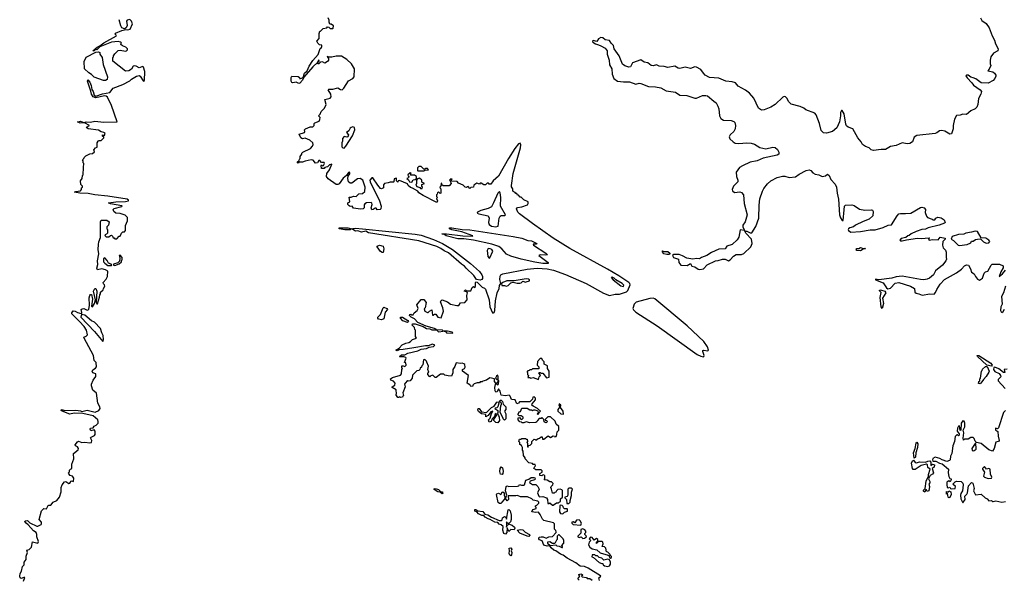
# Model space of a CAD drawing. Extents: x 2106670 to 2323771, y 35271 to 224896.
# Tile 400 of 419: x 2279418 to 2290762, y 181878 to 188322. Entities that reach past the tile are written whole.
import ezdxf

# ---------------------------------------------------------------- set-up
doc = ezdxf.new("R2010")
doc.units = 0

msp = doc.modelspace()

# ---------------------------------------------------------------- linework, layer by layer
at = {"layer": '0CON20XD'}
for points in [[(2283957, 184545), (2283835, 184523), (2283788, 184522), (2283765, 184510), (2283753, 184515), (2283790, 184540), (2283823, 184577), (2283865, 184598), (2283900, 184605), (2283920, 184615), (2283945, 184640), (2283990, 184655), (2283980, 184675), (2283980, 184745), (2283970, 184755), (2283965, 184777), (2283938, 184805), (2283945, 184820), (2283975, 184821), (2284068, 184788), (2284105, 184766), (2284144, 184764), (2284165, 184750), (2284220, 184750), (2284245, 184729), (2284300, 184735), (2284290, 184745), (2284220, 184750), (2284220, 184755), (2284196, 184766), (2284102, 184792), (2284006, 184836), (2283965, 184876), (2283928, 184895), (2283908, 184915), (2283914, 184926), (2283925, 184930), (2283935, 184922), (2283950, 184925), (2283964, 184946), (2283997, 184975), (2284007, 184995), (2283993, 185037), (2284045, 185100), (2284075, 185100), (2284102, 185065), (2284090, 185005), (2284078, 184992), (2284086, 184965), (2284115, 184951), (2284125, 184952), (2284138, 184965), (2284165, 184980), (2284175, 184920), (2284185, 184920), (2284198, 184932), (2284212, 184932), (2284236, 184896), (2284275, 184887), (2284301, 184965), (2284293, 185005), (2284268, 185075), (2284272, 185088), (2284285, 185098), (2284345, 185072), (2284380, 185045), (2284455, 185030), (2284478, 185032), (2284495, 185060), (2284545, 185067), (2284573, 185095), (2284568, 185145), (2284578, 185178), (2284565, 185190), (2284540, 185195), (2284555, 185210), (2284565, 185200), (2284615, 185200), (2284630, 185240), (2284645, 185248), (2284665, 185240), (2284670, 185255), (2284668, 185295), (2284675, 185302), (2284688, 185298), (2284745, 185242), (2284775, 185230), (2284785, 185218), (2284826, 185095), (2284836, 185016), (2284865, 184948), (2284875, 184948), (2284885, 184952), (2284892, 184975), (2284901, 185085), (2284918, 185175), (2284942, 185228), (2284945, 185260), (2284960, 185285), (2284949, 185329), (2284953, 185367), (2284962, 185385), (2284985, 185397), (2285265, 185448), (2285379, 185459), (2285495, 185453), (2285568, 185438), (2285708, 185388), (2285945, 185283), (2286145, 185172), (2286215, 185146), (2286280, 185160), (2286328, 185162), (2286410, 185190), (2286426, 185205), (2286451, 185269), (2286447, 185285), (2286436, 185295), (2286322, 185372), (2286191, 185451), (2285757, 185687), (2285565, 185808), (2285328, 185975), (2285176, 186085), (2285158, 186105), (2285140, 186145), (2285155, 186158), (2285204, 186166), (2285269, 186191), (2285278, 186205), (2285276, 186226), (2285227, 186247), (2285195, 186280), (2285185, 186280), (2285165, 186300), (2285152, 186302), (2285145, 186320), (2285135, 186320), (2285125, 186332), (2285105, 186342), (2285098, 186355), (2285100, 186375), (2285085, 186398), (2285083, 186413), (2285105, 186551), (2285189, 186845), (2285192, 186882), (2285185, 186900), (2285165, 186891), (2285122, 186838), (2285049, 186725), (2284935, 186522), (2284874, 186466), (2284845, 186430), (2284825, 186430), (2284818, 186438), (2284805, 186440), (2284785, 186420), (2284765, 186420), (2284735, 186440), (2284722, 186438), (2284715, 186430), (2284685, 186440), (2284652, 186418), (2284648, 186392), (2284615, 186390), (2284605, 186380), (2284585, 186400), (2284572, 186398), (2284565, 186390), (2284552, 186392), (2284528, 186418), (2284475, 186440), (2284457, 186457), (2284392, 186462), (2284390, 186475), (2284400, 186485), (2284385, 186490), (2284370, 186475), (2284378, 186468), (2284390, 186435), (2284365, 186410), (2284295, 186410), (2284282, 186422), (2284280, 186435), (2284272, 186438), (2284270, 186405), (2284260, 186395), (2284262, 186382), (2284270, 186375), (2284270, 186325), (2284262, 186322), (2284245, 186340), (2284232, 186328), (2284228, 186312), (2284220, 186305), (2284220, 186285), (2284230, 186275), (2284220, 186265), (2284232, 186235), (2284228, 186222), (2284215, 186219), (2284066, 186296), (2284018, 186328), (2284005, 186347), (2283945, 186383), (2283919, 186389), (2283894, 186414), (2283885, 186432), (2283795, 186470), (2283780, 186465), (2283775, 186450), (2283760, 186465), (2283760, 186495), (2283755, 186500), (2283748, 186492), (2283732, 186488), (2283730, 186455), (2283725, 186450), (2283685, 186452), (2283665, 186442), (2283622, 186435), (2283611, 186419), (2283608, 186385), (2283585, 186374), (2283575, 186378), (2283544, 186415), (2283485, 186502), (2283475, 186502), (2283450, 186475), (2283454, 186455), (2283565, 186237), (2283582, 186175), (2283580, 186145), (2283570, 186135), (2283535, 186132), (2283525, 186150), (2283515, 186152), (2283490, 186135), (2283475, 186133), (2283467, 186155), (2283478, 186195), (2283475, 186210), (2283467, 186217), (2283415, 186212), (2283395, 186202), (2283385, 186190), (2283388, 186155), (2283374, 186146), (2283345, 186141), (2283265, 186150), (2283250, 186175), (2283225, 186172), (2283215, 186178), (2283200, 186195), (2283200, 186215), (2283220, 186225), (2283212, 186278), (2283235, 186278), (2283265, 186290), (2283295, 186288), (2283325, 186318), (2283368, 186322), (2283393, 186345), (2283400, 186395), (2283373, 186473), (2283342, 186492), (2283311, 186489), (2283245, 186438), (2283225, 186438), (2283207, 186455), (2283197, 186495), (2283201, 186519), (2283222, 186548), (2283222, 186562), (2283215, 186568), (2283205, 186562), (2283182, 186528), (2283145, 186498), (2283099, 186431), (2283085, 186423), (2283065, 186425), (2282970, 186490), (2282952, 186515), (2282958, 186552), (2282987, 186595), (2283015, 186658), (2282989, 186651), (2282965, 186628), (2282935, 186620), (2282925, 186610), (2282895, 186610), (2282890, 186645), (2282895, 186650), (2282905, 186640), (2282918, 186642), (2282930, 186665), (2282926, 186676), (2282895, 186678), (2282875, 186700), (2282865, 186700), (2282848, 186672), (2282825, 186670), (2282800, 186705), (2282777, 186707), (2282705, 186692), (2282675, 186680), (2282635, 186680), (2282625, 186670), (2282620, 186675), (2282620, 186685), (2282638, 186702), (2282640, 186715), (2282650, 186725), (2282650, 186745), (2282668, 186772), (2282670, 186785), (2282680, 186795), (2282770, 186840), (2282793, 186865), (2282800, 186885), (2282794, 186904), (2282762, 186935), (2282705, 186957), (2282675, 186952), (2282655, 186960), (2282638, 187005), (2282698, 187025), (2282702, 187035), (2282700, 187055), (2282710, 187065), (2282765, 187090), (2282795, 187088), (2282810, 187105), (2282810, 187125), (2282820, 187135), (2282867, 187153), (2282876, 187174), (2282878, 187195), (2282860, 187215), (2282880, 187235), (2282890, 187265), (2282930, 187305), (2282950, 187345), (2282932, 187405), (2282995, 187418), (2283007, 187433), (2283003, 187465), (2282970, 187515), (2282978, 187522), (2283025, 187521), (2283085, 187537), (2283115, 187517), (2283135, 187514), (2283154, 187535), (2283205, 187620), (2283256, 187644), (2283270, 187665), (2283274, 187755), (2283240, 187815), (2283188, 187865), (2283124, 187904), (2283065, 187903), (2283015, 187892), (2282982, 187892), (2282962, 187898), (2282977, 187877), (2282976, 187855), (2282965, 187840), (2282935, 187822), (2282905, 187837), (2282885, 187832), (2282865, 187812), (2282852, 187812), (2282850, 187830), (2282867, 187843), (2282865, 187860), (2282855, 187850), (2282850, 187830), (2282795, 187778), (2282691, 187659), (2282676, 187624), (2282645, 187591), (2282635, 187587), (2282605, 187604), (2282565, 187597), (2282555, 187600), (2282544, 187615), (2282546, 187655), (2282555, 187670), (2282625, 187668), (2282641, 187655), (2282645, 187642), (2282683, 187657), (2282700, 187705), (2282728, 187732), (2282752, 187788), (2282796, 187854), (2282855, 187923), (2282878, 187992), (2282895, 188002), (2282900, 188015), (2282898, 188028), (2282872, 188032), (2282852, 188052), (2282842, 188075), (2282870, 188105), (2282868, 188165), (2282875, 188190), (2282885, 188190), (2282915, 188222), (2282955, 188230), (2282965, 188240), (2282978, 188238), (2282995, 188220), (2283025, 188220), (2283030, 188225), (2283035, 188250), (2283005, 188270), (2282992, 188272), (2282982, 188292), (2282982, 188315), (2282972, 188345)], [(2290490, 188345), (2290505, 188313), (2290555, 188277), (2290589, 188229), (2290623, 188135), (2290650, 188085), (2290660, 188045), (2290691, 187985), (2290686, 187964), (2290637, 187935), (2290607, 187895), (2290600, 187855), (2290600, 187815), (2290606, 187795), (2290588, 187752), (2290574, 187735), (2290630, 187720), (2290649, 187705), (2290663, 187685), (2290665, 187672), (2290655, 187645), (2290635, 187622), (2290575, 187591), (2290495, 187596), (2290435, 187640), (2290404, 187654), (2290375, 187659), (2290345, 187683), (2290332, 187685), (2290321, 187675), (2290333, 187653), (2290390, 187595), (2290408, 187568), (2290485, 187516), (2290498, 187495), (2290491, 187465), (2290467, 187413), (2290458, 187345), (2290445, 187315), (2290425, 187294), (2290375, 187271), (2290325, 187232), (2290285, 187233), (2290255, 187222), (2290212, 187218), (2290190, 187175), (2290175, 187105), (2290174, 187065), (2290153, 187007), (2290135, 187004), (2290078, 187038), (2290043, 187045), (2290015, 187043), (2289985, 187018), (2289965, 187010), (2289755, 186990), (2289725, 186968), (2289703, 186915), (2289675, 186896), (2289645, 186894), (2289585, 186903), (2289515, 186872), (2289450, 186860), (2289395, 186829), (2289345, 186829), (2289255, 186816), (2289227, 186825), (2289207, 186845), (2289162, 186862), (2289128, 186885), (2289114, 186915), (2289075, 186962), (2289019, 187065), (2288965, 187084), (2288945, 187099), (2288935, 187118), (2288917, 187237), (2288896, 187276), (2288885, 187278), (2288874, 187255), (2288876, 187215), (2288865, 187145), (2288834, 187075), (2288783, 187035), (2288715, 187015), (2288678, 187018), (2288651, 187045), (2288632, 187125), (2288596, 187225), (2288581, 187245), (2288476, 187286), (2288454, 187304), (2288412, 187322), (2288305, 187348), (2288279, 187375), (2288257, 187417), (2288242, 187432), (2288225, 187436), (2288211, 187429), (2288121, 187345), (2288074, 187315), (2287995, 187284), (2287965, 187282), (2287932, 187302), (2287877, 187417), (2287826, 187475), (2287782, 187512), (2287695, 187556), (2287667, 187597), (2287628, 187608), (2287555, 187614), (2287475, 187649), (2287365, 187655), (2287315, 187685)], [(2280585, 188050), (2280590, 188055), (2280580, 188065), (2280551, 188071), (2280475, 188065), (2280340, 188010), (2280305, 187977), (2280292, 187978), (2280275, 187962), (2280262, 187965), (2280309, 188005), (2280340, 188020), (2280386, 188055), (2280532, 188135), (2280530, 188145), (2280518, 188155), (2280523, 188167), (2280594, 188196), (2280642, 188208), (2280665, 188204), (2280689, 188215), (2280719, 188275), (2280707, 188307), (2280685, 188324), (2280655, 188316), (2280650, 188305), (2280654, 188255), (2280643, 188227), (2280625, 188218), (2280595, 188230), (2280583, 188253), (2280565, 188322)], [(2287315, 187685), (2287295, 187705), (2287265, 187750), (2287215, 187775), (2287195, 187778), (2287145, 187761), (2287085, 187777), (2287025, 187760), (2287003, 187763), (2286965, 187788), (2286885, 187771), (2286845, 187785), (2286787, 187787), (2286755, 187803), (2286715, 187789), (2286695, 187793), (2286654, 187825), (2286613, 187833), (2286575, 187861), (2286480, 187825), (2286455, 187779), (2286435, 187774), (2286390, 187790), (2286365, 187810), (2286325, 187905), (2286268, 187985), (2286261, 188025), (2286233, 188053), (2286214, 188084), (2286165, 188090), (2286138, 188115), (2286115, 188117), (2286085, 188102), (2286068, 188072), (2286025, 188081), (2286018, 188075), (2286023, 188065), (2286054, 188045), (2286085, 188033), (2286115, 188023), (2286163, 187993), (2286185, 187965), (2286188, 187925), (2286211, 187855), (2286213, 187803), (2286239, 187755), (2286244, 187695), (2286265, 187645), (2286305, 187616), (2286375, 187605), (2286445, 187608), (2286515, 187581), (2286555, 187591), (2286575, 187589), (2286664, 187554), (2286745, 187550), (2286805, 187538), (2286865, 187504), (2286975, 187489), (2287024, 187454), (2287105, 187448), (2287195, 187417), (2287215, 187417), (2287285, 187448), (2287325, 187451), (2287344, 187444), (2287415, 187385), (2287443, 187365), (2287462, 187325), (2287472, 187295), (2287482, 187215), (2287498, 187185), (2287526, 187166), (2287615, 187161), (2287645, 187149), (2287657, 187137), (2287664, 187105), (2287662, 187065), (2287645, 187035), (2287604, 186995), (2287591, 186975), (2287601, 186951), (2287638, 186915), (2287662, 186902), (2287705, 186898), (2287795, 186905), (2287845, 186902), (2287885, 186890), (2287945, 186852), (2288015, 186836), (2288095, 186854), (2288121, 186851), (2288149, 186829), (2288166, 186795), (2288164, 186775), (2288145, 186763), (2287985, 186727), (2287915, 186696), (2287835, 186681), (2287745, 186640), (2287710, 186620), (2287672, 186565), (2287675, 186515), (2287694, 186475), (2287694, 186456), (2287642, 186405), (2287628, 186365), (2287632, 186352), (2287653, 186333), (2287715, 186338), (2287734, 186334), (2287759, 186305), (2287765, 186205), (2287798, 186075), (2287776, 185995), (2287750, 185955), (2287751, 185935), (2287768, 185895), (2287719, 185901), (2287705, 185816), (2287685, 185788), (2287625, 185734), (2287566, 185714), (2287545, 185682), (2287472, 185678), (2287388, 185642), (2287334, 185605), (2287275, 185584), (2287252, 185568), (2287215, 185573), (2287175, 185566), (2287105, 185576), (2287055, 185604), (2287015, 185618), (2286955, 185620), (2286940, 185605), (2286952, 185585), (2287008, 185565), (2287014, 185525), (2287035, 185495), (2287109, 185491), (2287146, 185516), (2287163, 185483), (2287195, 185476), (2287235, 185449), (2287255, 185447), (2287298, 185452), (2287340, 185500), (2287433, 185547), (2287465, 185549), (2287515, 185566), (2287545, 185563), (2287585, 185547), (2287603, 185557), (2287641, 185599), (2287671, 185619), (2287735, 185620), (2287761, 185630), (2287842, 185708), (2287856, 185746), (2287850, 185795), (2287785, 185864), (2287772, 185888), (2287796, 185885), (2287835, 185867), (2287852, 185868), (2287898, 185942), (2287933, 186037), (2287937, 186187), (2287945, 186260), (2287975, 186346), (2287992, 186378), (2288035, 186431), (2288071, 186465), (2288145, 186505), (2288205, 186520), (2288235, 186519), (2288285, 186505), (2288355, 186512), (2288400, 186545), (2288481, 186585), (2288515, 186592), (2288534, 186585), (2288557, 186557), (2288582, 186542), (2288625, 186537), (2288665, 186516), (2288702, 186525), (2288725, 186542), (2288745, 186527), (2288763, 186483), (2288815, 186429), (2288829, 186395), (2288837, 186325), (2288852, 186255), (2288863, 186075), (2288875, 186040), (2288895, 186010), (2288905, 186010), (2288917, 186133), (2288923, 186175), (2288934, 186186), (2289005, 186191), (2289031, 186181), (2289095, 186140), (2289155, 186127), (2289231, 186131), (2289245, 186128), (2289252, 186115), (2289249, 186065), (2289205, 186026), (2289135, 185999), (2289048, 185955), (2289025, 185937), (2288983, 185927), (2288967, 185915), (2288962, 185905), (2288968, 185895), (2288996, 185876), (2289105, 185884), (2289215, 185902), (2289275, 185902), (2289365, 185930), (2289424, 185956), (2289462, 185958), (2289529, 186065), (2289548, 186085), (2289565, 186091), (2289625, 186089), (2289685, 186096), (2289795, 186159), (2289814, 186164), (2289840, 186155), (2289854, 186135), (2289850, 186100), (2289865, 186058), (2289876, 186046), (2289930, 186025), (2289938, 186018), (2289962, 186018), (2289975, 186038), (2289995, 186047), (2290035, 186040), (2290068, 186018), (2290082, 185985), (2290075, 185978), (2290012, 185955), (2289885, 185926), (2289855, 185909), (2289814, 185906), (2289745, 185882), (2289688, 185855), (2289665, 185838), (2289650, 185835), (2289627, 185813), (2289575, 185802), (2289560, 185785), (2289570, 185775), (2289584, 185774), (2289635, 185788), (2289764, 185806), (2289805, 185801), (2289895, 185810), (2289900, 185805), (2289890, 185795), (2289895, 185782), (2289935, 185792), (2290002, 185788), (2290025, 185818), (2290080, 185805), (2290080, 185795), (2290053, 185767), (2290052, 185725), (2290058, 185695), (2290085, 185668), (2290094, 185645), (2290091, 185585), (2290096, 185565), (2290089, 185545), (2290050, 185495), (2289969, 185431), (2289946, 185385), (2289899, 185345), (2289875, 185334), (2289835, 185328), (2289795, 185331), (2289585, 185368), (2289515, 185362), (2289465, 185346), (2289315, 185328), (2289280, 185335), (2289278, 185325), (2289365, 185292), (2289404, 185234), (2289422, 185222), (2289450, 185230), (2289505, 185289), (2289547, 185297), (2289682, 185255), (2289728, 185225), (2289732, 185185), (2289745, 185172), (2289777, 185167), (2289815, 185150), (2289905, 185164), (2289955, 185160), (2289971, 185179), (2289986, 185215), (2290023, 185275), (2290075, 185330), (2290212, 185408), (2290269, 185450), (2290302, 185488), (2290325, 185500), (2290351, 185495), (2290373, 185455), (2290384, 185414), (2290416, 185396), (2290430, 185365), (2290454, 185334), (2290475, 185323), (2290513, 185347), (2290532, 185405), (2290545, 185417), (2290573, 185427), (2290613, 185497), (2290622, 185505), (2290706, 185506), (2290749, 185489), (2290748, 185465), (2290721, 185419), (2290703, 185365), (2290743, 185395), (2290775, 185439)], [(2279463, 181855), (2279477, 181897), (2279465, 181900), (2279435, 181888), (2279423, 181893), (2279418, 181915), (2279422, 181945), (2279437, 181973), (2279450, 182025), (2279470, 182045), (2279470, 182075), (2279492, 182105), (2279494, 182146), (2279507, 182185), (2279500, 182215), (2279525, 182222), (2279552, 182248), (2279565, 182308), (2279625, 182294), (2279636, 182315), (2279616, 182365), (2279616, 182395), (2279607, 182415), (2279576, 182436), (2279516, 182506), (2279491, 182525), (2279477, 182545), (2279479, 182551), (2279506, 182556), (2279535, 182528), (2279615, 182491), (2279625, 182490), (2279665, 182508), (2279670, 182515), (2279667, 182535), (2279642, 182565), (2279668, 182665), (2279695, 182692), (2279725, 182690), (2279745, 182728), (2279755, 182732), (2279775, 182730), (2279805, 182766), (2279844, 182786), (2279878, 182825), (2279896, 182885), (2279897, 182935), (2279907, 182965), (2279935, 183002), (2279950, 183005), (2279983, 182983), (2279996, 182984), (2280002, 182995), (2280005, 183008), (2280015, 183012), (2280036, 183004), (2280041, 183041), (2280026, 183066), (2280000, 183075), (2279982, 183092), (2279980, 183105), (2279990, 183115), (2279990, 183135), (2280002, 183148), (2280020, 183155), (2280020, 183205), (2280043, 183267), (2280036, 183325), (2280090, 183370), (2280096, 183385), (2280085, 183403), (2280062, 183415), (2280058, 183425), (2280085, 183462), (2280095, 183468), (2280134, 183454), (2280167, 183457), (2280225, 183449), (2280246, 183455), (2280250, 183475), (2280234, 183506), (2280240, 183515), (2280280, 183535), (2280286, 183545), (2280288, 183585), (2280275, 183598), (2280238, 183588), (2280228, 183605), (2280235, 183618), (2280265, 183622), (2280275, 183640), (2280299, 183651), (2280320, 183675), (2280323, 183695), (2280317, 183715), (2280265, 183762), (2280145, 183787), (2280045, 183792), (2279995, 183780), (2279905, 183813), (2279892, 183825), (2279905, 183833), (2279935, 183822), (2280065, 183827), (2280118, 183819), (2280135, 183812), (2280195, 183824), (2280287, 183803), (2280328, 183822), (2280344, 183845), (2280340, 183865), (2280318, 183905), (2280303, 184023), (2280260, 184055), (2280244, 184105), (2280246, 184125), (2280265, 184170), (2280296, 184215), (2280293, 184243), (2280260, 184255), (2280252, 184275), (2280261, 184289), (2280292, 184308), (2280301, 184325), (2280300, 184375), (2280277, 184397), (2280267, 184455), (2280160, 184655), (2280158, 184665), (2280185, 184679), (2280198, 184695), (2280187, 184747), (2280160, 184790), (2280108, 184848), (2280019, 184935), (2280019, 184945), (2280035, 184968), (2280055, 184967), (2280085, 184950), (2280125, 184940), (2280135, 184940), (2280135, 184950), (2280127, 184985), (2280136, 184994), (2280155, 184997), (2280195, 184978), (2280214, 184986), (2280222, 185035), (2280219, 185121), (2280225, 185145), (2280235, 185156), (2280246, 185156), (2280256, 185105), (2280244, 185025), (2280255, 185017), (2280280, 185055), (2280292, 185095), (2280269, 185195), (2280285, 185226), (2280296, 185226), (2280307, 185197), (2280300, 185065), (2280305, 185050), (2280315, 185050), (2280338, 185125), (2280340, 185155), (2280350, 185165), (2280350, 185185), (2280378, 185212), (2280382, 185228), (2280400, 185255), (2280395, 185270), (2280382, 185282), (2280380, 185295), (2280414, 185336), (2280428, 185365), (2280432, 185425), (2280405, 185442), (2280365, 185452), (2280315, 185441), (2280305, 185460), (2280316, 185504), (2280314, 185545), (2280329, 185625), (2280323, 185675), (2280326, 185735), (2280330, 185765), (2280350, 185815), (2280349, 185995), (2280355, 186012), (2280422, 186012), (2280450, 185995), (2280440, 185955), (2280420, 185935), (2280420, 185915), (2280430, 185905), (2280430, 185865), (2280418, 185852), (2280400, 185845), (2280402, 185832), (2280412, 185822), (2280445, 185820), (2280462, 185838), (2280475, 185840), (2280488, 185828), (2280495, 185810), (2280505, 185810), (2280515, 185800), (2280535, 185800), (2280565, 185830), (2280575, 185830), (2280590, 185865), (2280605, 185878), (2280625, 185880), (2280636, 185894), (2280638, 185952), (2280658, 186005), (2280660, 186045), (2280631, 186071), (2280575, 186091), (2280525, 186094), (2280502, 186115), (2280496, 186135), (2280505, 186147), (2280595, 186170), (2280600, 186175), (2280595, 186180), (2280465, 186201), (2280440, 186215), (2280524, 186226), (2280635, 186228), (2280670, 186235), (2280670, 186245), (2280654, 186256), (2280435, 186291), (2280285, 186306), (2280205, 186322), (2280110, 186325), (2280048, 186335), (2280065, 186344), (2280117, 186353), (2280130, 186365), (2280130, 186385), (2280140, 186395), (2280140, 186405), (2280123, 186423), (2280118, 186465), (2280138, 186495), (2280143, 186527), (2280150, 186535), (2280152, 186622), (2280158, 186668), (2280150, 186675), (2280150, 186695), (2280142, 186708), (2280158, 186722), (2280160, 186735), (2280180, 186755), (2280225, 186778), (2280255, 186782), (2280278, 186802), (2280270, 186825), (2280290, 186845), (2280310, 186855), (2280312, 186905), (2280320, 186925), (2280325, 186930), (2280355, 186930), (2280388, 186962), (2280388, 186968), (2280372, 186982), (2280370, 186995), (2280395, 186990), (2280401, 187015), (2280388, 187025), (2280355, 187030), (2280325, 187051), (2280208, 187065), (2280191, 187075), (2280188, 187085), (2280220, 187105), (2280165, 187133), (2280115, 187132), (2280084, 187145), (2280118, 187152), (2280155, 187140), (2280185, 187146), (2280232, 187142), (2280284, 187154), (2280387, 187143), (2280540, 187145), (2280475, 187335), (2280430, 187430), (2280415, 187441), (2280395, 187444), (2280295, 187421), (2280265, 187434), (2280243, 187465), (2280238, 187498), (2280197, 187615), (2280202, 187628), (2280225, 187602), (2280241, 187565), (2280249, 187519), (2280266, 187496), (2280274, 187454), (2280295, 187440), (2280371, 187470), (2280457, 187483), (2280495, 187532), (2280604, 187576), (2280685, 187618), (2280705, 187638), (2280765, 187673), (2280795, 187678), (2280805, 187672), (2280839, 187619), (2280845, 187614), (2280855, 187621), (2280860, 187725), (2280845, 187775), (2280835, 187785), (2280795, 187766), (2280758, 187788), (2280735, 187792), (2280724, 187786), (2280706, 187754), (2280676, 187734), (2280638, 187728), (2280490, 187845), (2280490, 187885), (2280500, 187895), (2280500, 187905), (2280515, 187930), (2280554, 187966), (2280575, 187970), (2280635, 187961), (2280650, 187965), (2280658, 187975), (2280658, 187985), (2280640, 188005), (2280601, 188021), (2280582, 188035), (2280585, 188050)], [(2280405, 187622), (2280383, 187623), (2280275, 187660), (2280245, 187692), (2280215, 187709), (2280166, 187756), (2280159, 187841), (2280185, 187890), (2280293, 187947), (2280325, 187952), (2280340, 187945), (2280342, 187925), (2280366, 187885), (2280381, 187805), (2280430, 187665), (2280427, 187633), (2280405, 187622)], [(2283155, 186844), (2283176, 186865), (2283252, 186985), (2283279, 187055), (2283275, 187080), (2283255, 187087), (2283235, 187080), (2283225, 187072), (2283209, 187041), (2283183, 187025), (2283206, 186996), (2283198, 186972), (2283185, 186968), (2283155, 186977), (2283138, 186955), (2283136, 186924), (2283128, 186905), (2283128, 186858), (2283140, 186845), (2283155, 186844)], [(2284075, 186580), (2284085, 186590), (2284128, 186592), (2284115, 186610), (2284095, 186610), (2284088, 186602), (2284075, 186600), (2284045, 186630), (2284015, 186630), (2284000, 186615), (2284000, 186585), (2284005, 186580), (2284075, 186580)], [(2283935, 186450), (2283952, 186478), (2283975, 186480), (2283988, 186492), (2283990, 186515), (2283965, 186530), (2283920, 186530), (2283930, 186555), (2283915, 186560), (2283890, 186535), (2283892, 186522), (2283900, 186515), (2283898, 186502), (2283880, 186495), (2283898, 186478), (2283910, 186455), (2283935, 186450)], [(2284055, 186380), (2284060, 186395), (2284050, 186405), (2284050, 186425), (2284080, 186435), (2284052, 186452), (2284050, 186475), (2284023, 186497), (2284002, 186488), (2283990, 186475), (2283990, 186435), (2283982, 186415), (2283995, 186400), (2284028, 186388), (2284035, 186380), (2284055, 186380)], [(2284905, 185935), (2284932, 185945), (2284941, 186035), (2284952, 186058), (2284965, 186067), (2285005, 186069), (2285017, 186075), (2284959, 186175), (2284963, 186275), (2284955, 186330), (2284945, 186343), (2284925, 186324), (2284878, 186212), (2284852, 186168), (2284815, 186148), (2284729, 186125), (2284694, 186105), (2284689, 186095), (2284708, 186085), (2284815, 186062), (2284827, 186037), (2284821, 185985), (2284825, 185963), (2284854, 185945), (2284905, 185935)], [(2283225, 185902), (2283165, 185902), (2283100, 185915), (2283100, 185925), (2283200, 185925), (2283240, 185915), (2283225, 185902)], [(2284725, 185324), (2284682, 185332), (2284649, 185375), (2284561, 185461), (2284543, 185485), (2284508, 185508), (2284357, 185637), (2284309, 185659), (2284269, 185689), (2284225, 185712), (2284015, 185775), (2283438, 185868), (2283405, 185887), (2283355, 185876), (2283315, 185890), (2283285, 185888), (2283257, 185905), (2283250, 185915), (2283261, 185919), (2283285, 185922), (2283366, 185914), (2283975, 185854), (2284045, 185840), (2284185, 185792), (2284289, 185745), (2284405, 185675), (2284613, 185515), (2284715, 185422), (2284744, 185385), (2284751, 185365), (2284749, 185341), (2284741, 185329), (2284725, 185324)], [(2285505, 185514), (2285445, 185515), (2285355, 185531), (2285195, 185565), (2285075, 185599), (2285025, 185621), (2284972, 185685), (2284939, 185709), (2284859, 185739), (2284645, 185783), (2284535, 185799), (2284465, 185800), (2284331, 185835), (2284305, 185852), (2284280, 185855), (2284334, 185856), (2284524, 185834), (2284635, 185830), (2284640, 185835), (2284511, 185879), (2284395, 185902), (2284368, 185915), (2284370, 185925), (2284395, 185927), (2284515, 185908), (2284605, 185901), (2285102, 185825), (2285205, 185805), (2285271, 185781), (2285315, 185774), (2285378, 185745), (2285372, 185738), (2285335, 185738), (2285338, 185725), (2285479, 185635), (2285498, 185615), (2285475, 185610), (2285415, 185616), (2285398, 185605), (2285505, 185528), (2285505, 185514)], [(2290245, 185722), (2290335, 185734), (2290375, 185752), (2290385, 185770), (2290405, 185772), (2290430, 185790), (2290454, 185796), (2290487, 185797), (2290522, 185765), (2290555, 185749), (2290585, 185752), (2290594, 185766), (2290585, 185785), (2290550, 185805), (2290495, 185812), (2290455, 185883), (2290425, 185888), (2290385, 185874), (2290318, 185865), (2290295, 185854), (2290233, 185847), (2290162, 185825), (2290150, 185795), (2290179, 185779), (2290230, 185725), (2290245, 185722)], [(2283595, 185640), (2283575, 185652), (2283536, 185705), (2283536, 185715), (2283565, 185726), (2283605, 185715), (2283614, 185685), (2283605, 185643), (2283595, 185640)], [(2280515, 185492), (2280565, 185510), (2280590, 185535), (2280592, 185548), (2280600, 185555), (2280598, 185585), (2280575, 185610), (2280562, 185608), (2280572, 185575), (2280568, 185542), (2280548, 185522), (2280500, 185505), (2280500, 185495), (2280515, 185492)], [(2284825, 185577), (2284835, 185578), (2284871, 185655), (2284858, 185675), (2284839, 185685), (2284815, 185687), (2284805, 185665), (2284813, 185595), (2284825, 185577)], [(2286875, 185617), (2286840, 185625), (2286820, 185655), (2286825, 185660), (2286842, 185652), (2286885, 185653), (2286908, 185635), (2286910, 185625), (2286905, 185620), (2286875, 185617)], [(2289105, 185662), (2289062, 185665), (2289054, 185675), (2289065, 185686), (2289085, 185687), (2289105, 185697), (2289135, 185687), (2289155, 185692), (2289162, 185685), (2289135, 185680), (2289105, 185662)], [(2280435, 185490), (2280475, 185492), (2280480, 185495), (2280470, 185505), (2280440, 185520), (2280425, 185549), (2280398, 185578), (2280385, 185570), (2280382, 185535), (2280397, 185517), (2280435, 185490)], [(2285025, 185252), (2285045, 185260), (2285075, 185292), (2285105, 185300), (2285148, 185288), (2285182, 185288), (2285197, 185293), (2285215, 185310), (2285245, 185300), (2285255, 185302), (2285290, 185315), (2285290, 185325), (2285280, 185335), (2285255, 185338), (2285114, 185316), (2285030, 185315), (2284983, 185297), (2284970, 185285), (2284972, 185262), (2285005, 185260), (2285025, 185252)], [(2286375, 185250), (2286379, 185265), (2286359, 185285), (2286287, 185326), (2286266, 185345), (2286245, 185356), (2286232, 185355), (2286255, 185327), (2286345, 185259), (2286375, 185250)], [(2289355, 184997), (2289345, 185015), (2289332, 185122), (2289345, 185180), (2289320, 185205), (2289335, 185212), (2289385, 185197), (2289396, 185175), (2289359, 185115), (2289371, 185055), (2289355, 184997)], [(2290776, 185254), (2290752, 185175), (2290730, 185135), (2290736, 185045), (2290721, 185015), (2290720, 184975), (2290725, 184959), (2290735, 184951), (2290749, 184961), (2290765, 184987)], [(2287295, 184441), (2287302, 184445), (2287304, 184455), (2287287, 184503), (2287289, 184511), (2287295, 184516), (2287345, 184507), (2287354, 184516), (2287341, 184555), (2287299, 184615), (2287110, 184795), (2286737, 185107), (2286715, 185114), (2286679, 185111), (2286522, 185068), (2286499, 185045), (2286484, 184995), (2286490, 184980), (2286516, 184956), (2286763, 184795), (2287225, 184467), (2287265, 184446), (2287295, 184441)], [(2280375, 184618), (2280382, 184638), (2280380, 184685), (2280364, 184715), (2280349, 184765), (2280279, 184839), (2280245, 184856), (2280168, 184918), (2280132, 184928), (2280124, 184916), (2280123, 184895), (2280280, 184730), (2280375, 184618)], [(2283585, 184864), (2283552, 184875), (2283543, 184885), (2283543, 184895), (2283573, 184927), (2283604, 185005), (2283615, 185010), (2283646, 184995), (2283654, 184985), (2283628, 184955), (2283613, 184877), (2283585, 184864)], [(2283885, 184834), (2283833, 184853), (2283804, 184885), (2283804, 184895), (2283827, 184897), (2283889, 184859), (2283898, 184845), (2283885, 184834)], [(2284405, 184714), (2284410, 184715), (2284400, 184725), (2284345, 184736), (2284310, 184735), (2284322, 184732), (2284335, 184718), (2284405, 184714)], [(2286100, 181865), (2286091, 181895), (2286112, 181915), (2286109, 181919), (2285968, 182005), (2285925, 182024), (2285875, 182030), (2285825, 182066), (2285725, 182120), (2285680, 182155), (2285647, 182167), (2285595, 182204), (2285573, 182213), (2285540, 182240), (2285525, 182262), (2285495, 182260), (2285455, 182270), (2285439, 182319), (2285405, 182332), (2285400, 182345), (2285400, 182355), (2285408, 182362), (2285425, 182368), (2285450, 182365), (2285485, 182350), (2285513, 182367), (2285555, 182370), (2285600, 182415), (2285600, 182425), (2285595, 182440), (2285580, 182455), (2285580, 182515), (2285568, 182528), (2285456, 182556), (2285442, 182572), (2285416, 182626), (2285395, 182650), (2285365, 182648), (2285320, 182655), (2285322, 182668), (2285335, 182680), (2285368, 182692), (2285370, 182705), (2285362, 182712), (2285360, 182725), (2285375, 182730), (2285400, 182755), (2285400, 182765), (2285387, 182777), (2285335, 182790), (2285320, 182805), (2285267, 182827), (2285188, 182828), (2285155, 182842), (2285135, 182838), (2285045, 182840), (2285048, 182795), (2285035, 182780), (2285017, 182807), (2285030, 182845), (2285016, 182895), (2285023, 182945), (2285035, 182953), (2285055, 182948), (2285155, 182950), (2285170, 182955), (2285175, 182970), (2285201, 182961), (2285225, 182960), (2285234, 182966), (2285251, 183019), (2285285, 183032), (2285310, 183050), (2285341, 183051), (2285352, 183045), (2285358, 183032), (2285348, 183022), (2285301, 183009), (2285293, 182993), (2285325, 182968), (2285365, 182968), (2285386, 182946), (2285402, 182915), (2285382, 182875), (2285398, 182835), (2285405, 182828), (2285445, 182832), (2285486, 182816), (2285500, 182795), (2285502, 182752), (2285515, 182750), (2285525, 182760), (2285555, 182730), (2285565, 182730), (2285602, 182758), (2285625, 182760), (2285632, 182768), (2285648, 182772), (2285650, 182805), (2285670, 182825), (2285672, 182855), (2285670, 182900), (2285665, 182908), (2285645, 182914), (2285618, 182912), (2285602, 182898), (2285595, 182880), (2285582, 182878), (2285575, 182870), (2285555, 182870), (2285547, 182917), (2285538, 182935), (2285540, 182945), (2285562, 182965), (2285565, 182980), (2285545, 183000), (2285525, 183002), (2285495, 183020), (2285462, 183022), (2285470, 183035), (2285468, 183068), (2285455, 183080), (2285442, 183078), (2285435, 183070), (2285410, 183075), (2285410, 183095), (2285438, 183112), (2285438, 183128), (2285425, 183140), (2285365, 183140), (2285358, 183148), (2285342, 183152), (2285352, 183178), (2285360, 183185), (2285358, 183198), (2285335, 183200), (2285325, 183210), (2285285, 183220), (2285240, 183265), (2285240, 183275), (2285222, 183305), (2285220, 183355), (2285212, 183365), (2285210, 183395), (2285198, 183418), (2285182, 183432), (2285180, 183455), (2285170, 183465), (2285175, 183490), (2285195, 183490), (2285205, 183500), (2285245, 183500), (2285255, 183490), (2285265, 183490), (2285270, 183465), (2285262, 183455), (2285270, 183445), (2285270, 183405), (2285275, 183400), (2285282, 183418), (2285298, 183422), (2285318, 183442), (2285320, 183465), (2285345, 183490), (2285358, 183488), (2285365, 183480), (2285392, 183498), (2285408, 183502), (2285425, 183520), (2285438, 183518), (2285442, 183492), (2285455, 183490), (2285505, 183530), (2285535, 183512), (2285565, 183530), (2285578, 183528), (2285585, 183520), (2285597, 183523), (2285608, 183545), (2285610, 183575), (2285630, 183595), (2285628, 183638), (2285600, 183665), (2285588, 183698), (2285535, 183750), (2285502, 183748), (2285472, 183718), (2285472, 183712), (2285488, 183708), (2285500, 183695), (2285485, 183680), (2285472, 183682), (2285462, 183692), (2285458, 183718), (2285435, 183740), (2285425, 183730), (2285402, 183728), (2285382, 183708), (2285378, 183692), (2285365, 183682), (2285295, 183680), (2285255, 183692), (2285225, 183680), (2285205, 183680), (2285198, 183688), (2285182, 183692), (2285160, 183715), (2285162, 183738), (2285175, 183740), (2285192, 183722), (2285205, 183720), (2285220, 183735), (2285220, 183745), (2285195, 183760), (2285172, 183762), (2285162, 183772), (2285160, 183785), (2285175, 183810), (2285188, 183812), (2285205, 183850), (2285265, 183850), (2285295, 183830), (2285315, 183830), (2285325, 183822), (2285342, 183828), (2285355, 183830), (2285388, 183818), (2285390, 183795), (2285380, 183785), (2285385, 183780), (2285398, 183782), (2285402, 183798), (2285420, 183815), (2285385, 183846), (2285335, 183870), (2285320, 183885), (2285322, 183898), (2285360, 183945), (2285360, 183965), (2285345, 183980), (2285330, 183975), (2285328, 183952), (2285295, 183920), (2285175, 183920), (2285163, 183907), (2285145, 183900), (2285126, 183946), (2285085, 183950), (2285068, 183988), (2285057, 183997), (2285015, 183992), (2284965, 184000), (2284952, 184045), (2284935, 184070), (2284918, 184035), (2284904, 184034), (2284895, 184050), (2284891, 184085), (2284902, 184135), (2284890, 184155), (2284888, 184188), (2284835, 184198), (2284795, 184172), (2284755, 184160), (2284745, 184150), (2284725, 184150), (2284715, 184140), (2284688, 184142), (2284655, 184130), (2284640, 184115), (2284638, 184102), (2284615, 184100), (2284605, 184120), (2284595, 184120), (2284572, 184135), (2284588, 184225), (2284520, 184275), (2284520, 184295), (2284543, 184307), (2284549, 184321), (2284545, 184350), (2284535, 184360), (2284515, 184367), (2284495, 184362), (2284445, 184370), (2284432, 184328), (2284410, 184295), (2284410, 184255), (2284392, 184218), (2284355, 184220), (2284315, 184230), (2284305, 184240), (2284265, 184240), (2284218, 184202), (2284205, 184200), (2284177, 184227), (2284155, 184220), (2284145, 184210), (2284120, 184235), (2284120, 184255), (2284130, 184265), (2284122, 184295), (2284126, 184334), (2284107, 184377), (2284105, 184390), (2284085, 184410), (2284070, 184405), (2284062, 184348), (2284052, 184338), (2284048, 184322), (2284032, 184308), (2284028, 184292), (2284018, 184282), (2283995, 184280), (2283945, 184230), (2283940, 184195), (2283918, 184162), (2283895, 184160), (2283885, 184168), (2283858, 184135), (2283853, 184125), (2283860, 184095), (2283832, 184025), (2283840, 183995), (2283832, 183988), (2283830, 183975), (2283805, 183970), (2283795, 183980), (2283788, 183972), (2283775, 183970), (2283753, 184005), (2283760, 184015), (2283755, 184060), (2283710, 184085), (2283710, 184095), (2283740, 184115), (2283744, 184135), (2283725, 184160), (2283692, 184172), (2283690, 184185), (2283715, 184202), (2283805, 184228), (2283818, 184245), (2283820, 184295), (2283830, 184305), (2283822, 184315), (2283822, 184335), (2283835, 184338), (2283855, 184330), (2283872, 184345), (2283865, 184370), (2283850, 184375), (2283870, 184425), (2283865, 184432), (2283845, 184440), (2283798, 184438), (2283793, 184445), (2283815, 184461), (2283855, 184461), (2283888, 184481), (2284005, 184509), (2284045, 184529), (2284104, 184536), (2284135, 184550), (2284185, 184560), (2284202, 184575), (2284175, 184584), (2284125, 184568), (2284095, 184568), (2283957, 184545)], [(2285395, 184180), (2285402, 184208), (2285420, 184225), (2285400, 184255), (2285405, 184260), (2285415, 184260), (2285425, 184250), (2285445, 184250), (2285488, 184198), (2285520, 184205), (2285518, 184275), (2285498, 184305), (2285498, 184335), (2285460, 184355), (2285462, 184382), (2285442, 184402), (2285435, 184420), (2285415, 184420), (2285383, 184387), (2285380, 184345), (2285400, 184325), (2285398, 184302), (2285325, 184300), (2285315, 184290), (2285295, 184290), (2285288, 184282), (2285272, 184278), (2285260, 184265), (2285268, 184258), (2285270, 184235), (2285280, 184225), (2285272, 184202), (2285295, 184200), (2285305, 184193), (2285335, 184200), (2285395, 184180)], [(2290615, 184334), (2290562, 184342), (2290454, 184444), (2290450, 184455), (2290470, 184455), (2290606, 184365), (2290622, 184345), (2290615, 184334)], [(2290485, 184130), (2290460, 184135), (2290468, 184142), (2290470, 184155), (2290480, 184165), (2290480, 184185), (2290490, 184195), (2290500, 184275), (2290508, 184282), (2290512, 184298), (2290545, 184330), (2290565, 184330), (2290588, 184275), (2290584, 184265), (2290555, 184212), (2290521, 184179), (2290505, 184150), (2290485, 184130)], [(2290795, 184298), (2290760, 184295), (2290770, 184260), (2290755, 184260), (2290700, 184300), (2290655, 184321), (2290642, 184318), (2290637, 184295), (2290652, 184272), (2290705, 184247), (2290720, 184225), (2290722, 184208), (2290693, 184177), (2290693, 184165), (2290774, 184074)], [(2284925, 184118), (2284935, 184130), (2284937, 184165), (2284930, 184170), (2284932, 184215), (2284925, 184230), (2284912, 184218), (2284900, 184195), (2284930, 184170), (2284928, 184152), (2284910, 184135), (2284910, 184125), (2284925, 184118)], [(2284925, 183678), (2284902, 183682), (2284880, 183705), (2284882, 183718), (2284910, 183765), (2284908, 183788), (2284895, 183780), (2284888, 183752), (2284860, 183725), (2284850, 183695), (2284828, 183688), (2284821, 183715), (2284838, 183735), (2284852, 183788), (2284870, 183815), (2284848, 183805), (2284816, 183764), (2284790, 183750), (2284787, 183777), (2284740, 183785), (2284705, 183810), (2284698, 183825), (2284700, 183845), (2284710, 183845), (2284738, 183808), (2284795, 183800), (2284855, 183856), (2284885, 183872), (2284914, 183916), (2284925, 183922), (2284938, 183918), (2284940, 183905), (2284926, 183864), (2284915, 183852), (2284895, 183850), (2284893, 183845), (2284925, 183820), (2284928, 183795), (2284920, 183785), (2284936, 183766), (2284944, 183745), (2284946, 183705), (2284925, 183678)], [(2285005, 183710), (2284990, 183725), (2284990, 183735), (2284964, 183774), (2284954, 183804), (2284960, 183875), (2284970, 183895), (2284968, 183908), (2284950, 183925), (2284955, 183940), (2284965, 183940), (2284980, 183925), (2284990, 183895), (2285020, 183865), (2285020, 183835), (2285002, 183815), (2285020, 183785), (2285020, 183725), (2285005, 183710)], [(2285685, 183780), (2285678, 183815), (2285650, 183855), (2285652, 183885), (2285635, 183898), (2285628, 183885), (2285640, 183865), (2285620, 183835), (2285620, 183815), (2285652, 183782), (2285685, 183780)], [(2290775, 183820), (2290755, 183800), (2290697, 183623), (2290685, 183610), (2290665, 183620), (2290660, 183615), (2290660, 183595), (2290678, 183588), (2290688, 183578), (2290690, 183525), (2290702, 183475), (2290697, 183463), (2290664, 183456), (2290647, 183385), (2290628, 183355), (2290585, 183370), (2290495, 183442), (2290442, 183452), (2290425, 183470), (2290415, 183500), (2290402, 183512), (2290378, 183512), (2290347, 183493), (2290305, 183490), (2290292, 183482), (2290288, 183505), (2290297, 183565), (2290288, 183595), (2290306, 183634), (2290309, 183675), (2290299, 183699), (2290285, 183703), (2290267, 183675), (2290260, 183595), (2290253, 183593), (2290247, 183647), (2290235, 183640), (2290225, 183618), (2290221, 183585), (2290242, 183552), (2290242, 183538), (2290235, 183530), (2290225, 183542), (2290215, 183541), (2290198, 183522), (2290190, 183465), (2290168, 183415), (2290157, 183325), (2290141, 183295), (2290138, 183255), (2290130, 183245), (2290100, 183235), (2290045, 183254), (2290020, 183270), (2289965, 183284), (2289940, 183270)], [(2289725, 183273), (2289716, 183335), (2289736, 183384), (2289745, 183445), (2289755, 183458), (2289766, 183436), (2289764, 183395), (2289744, 183336), (2289740, 183285), (2289725, 183273)], [(2290405, 183359), (2290415, 183362), (2290437, 183375), (2290440, 183385), (2290435, 183440), (2290425, 183440), (2290390, 183385), (2290394, 183364), (2290405, 183359)], [(2289845, 182882), (2289832, 182892), (2289832, 182905), (2289852, 182925), (2289862, 183008), (2289890, 183065), (2289890, 183085), (2289908, 183148), (2289882, 183165), (2289876, 183195), (2289865, 183204), (2289805, 183188), (2289735, 183143), (2289712, 183142), (2289703, 183153), (2289692, 183215), (2289705, 183243), (2289715, 183250), (2289735, 183224), (2289745, 183221), (2289790, 183230), (2289854, 183226), (2289880, 183240), (2289905, 183241), (2289916, 183225), (2289915, 183190), (2289936, 183204), (2289957, 183195), (2289955, 183171), (2289930, 183155), (2289945, 183105), (2289935, 183089), (2289908, 183075), (2289890, 183035), (2289906, 183004), (2289905, 182990), (2289892, 182975), (2289902, 182945), (2289893, 182895), (2289875, 182888), (2289865, 182910), (2289855, 182910), (2289852, 182888), (2289845, 182882)], [(2289940, 183270), (2289934, 183255), (2289939, 183239), (2289975, 183240), (2290015, 183215), (2290045, 183209), (2290118, 183145), (2290116, 183104), (2290123, 183063), (2290135, 183040), (2290150, 183035), (2290150, 183025), (2290138, 183002), (2290125, 183010), (2290101, 182995), (2290099, 182965), (2290105, 182940), (2290115, 182930), (2290135, 182940), (2290144, 182924), (2290155, 182918), (2290198, 182922), (2290200, 182945), (2290170, 182975), (2290195, 183000), (2290213, 183007), (2290265, 183006), (2290286, 182986), (2290290, 182965), (2290280, 182895), (2290263, 182867), (2290258, 182845), (2290262, 182805), (2290285, 182760), (2290310, 182795), (2290309, 182835), (2290332, 182858), (2290339, 182875), (2290350, 182955), (2290385, 182993), (2290398, 182985), (2290414, 182925), (2290408, 182895), (2290432, 182852), (2290497, 182857), (2290542, 182815), (2290565, 182803), (2290585, 182780), (2290615, 182787), (2290625, 182772), (2290635, 182772), (2290665, 182782), (2290735, 182768), (2290775, 182772)], [(2284975, 183083), (2284959, 183089), (2284951, 183121), (2284954, 183155), (2284965, 183172), (2284980, 183160), (2284990, 183125), (2284984, 183096), (2284975, 183083)], [(2290575, 183040), (2290615, 183042), (2290620, 183055), (2290605, 183090), (2290598, 183145), (2290585, 183152), (2290558, 183148), (2290533, 183177), (2290512, 183155), (2290512, 183145), (2290533, 183113), (2290523, 183065), (2290535, 183054), (2290575, 183040)], [(2284285, 182862), (2284262, 182882), (2284235, 182884), (2284217, 182895), (2284195, 182912), (2284195, 182920), (2284205, 182923), (2284245, 182912), (2284265, 182888), (2284287, 182887), (2284294, 182875), (2284285, 182862)], [(2284965, 182750), (2284945, 182750), (2284932, 182762), (2284910, 182855), (2284916, 182864), (2284935, 182868), (2284960, 182855), (2284977, 182883), (2284985, 182887), (2285000, 182875), (2284999, 182845), (2285010, 182815), (2285000, 182795), (2284972, 182768), (2284965, 182750)], [(2285722, 182752), (2285745, 182752), (2285760, 182765), (2285760, 182785), (2285776, 182844), (2285777, 182883), (2285786, 182915), (2285775, 182928), (2285744, 182926), (2285732, 182915), (2285732, 182845), (2285725, 182830), (2285700, 182825), (2285700, 182815), (2285717, 182797), (2285722, 182752)], [(2290125, 182817), (2290117, 182825), (2290108, 182868), (2290095, 182860), (2290095, 182888), (2290115, 182880), (2290125, 182898), (2290148, 182885), (2290150, 182855), (2290135, 182819), (2290125, 182817)], [(2285015, 182396), (2284994, 182404), (2284986, 182445), (2284987, 182485), (2284965, 182506), (2284943, 182513), (2284925, 182531), (2284894, 182534), (2284838, 182568), (2284814, 182574), (2284782, 182592), (2284765, 182611), (2284743, 182613), (2284703, 182633), (2284686, 182656), (2284661, 182661), (2284660, 182680), (2284675, 182682), (2284695, 182667), (2284755, 182657), (2284777, 182627), (2284810, 182620), (2284853, 182593), (2284944, 182554), (2284966, 182554), (2284977, 182563), (2284980, 182585), (2285005, 182602), (2285020, 182595), (2285025, 182570), (2285044, 182676), (2285055, 182682), (2285067, 182665), (2285082, 182615), (2285080, 182565), (2285071, 182539), (2285055, 182520), (2285042, 182522), (2285025, 182540), (2285025, 182480), (2285032, 182498), (2285058, 182512), (2285091, 182501), (2285118, 182478), (2285124, 182465), (2285115, 182449), (2285078, 182452), (2285055, 182430), (2285035, 182470), (2285029, 182415), (2285015, 182396)], [(2285675, 182632), (2285695, 182650), (2285728, 182662), (2285730, 182685), (2285725, 182690), (2285695, 182690), (2285682, 182702), (2285678, 182718), (2285668, 182728), (2285645, 182730), (2285640, 182725), (2285638, 182655), (2285650, 182635), (2285675, 182632)], [(2285885, 182500), (2285892, 182525), (2285875, 182552), (2285862, 182562), (2285832, 182558), (2285815, 182530), (2285795, 182538), (2285780, 182535), (2285780, 182525), (2285795, 182510), (2285885, 182500)], [(2285285, 182372), (2285264, 182374), (2285181, 182411), (2285150, 182445), (2285189, 182451), (2285216, 182446), (2285241, 182421), (2285293, 182395), (2285296, 182385), (2285285, 182372)], [(2285908, 182348), (2285925, 182350), (2285948, 182365), (2285945, 182380), (2285930, 182395), (2285930, 182405), (2285942, 182418), (2285942, 182432), (2285929, 182449), (2285905, 182460), (2285885, 182450), (2285882, 182408), (2285850, 182375), (2285850, 182365), (2285865, 182360), (2285888, 182368), (2285908, 182348)], [(2285665, 182244), (2285670, 182245), (2285670, 182255), (2285660, 182265), (2285687, 182293), (2285688, 182325), (2285680, 182345), (2285635, 182390), (2285625, 182390), (2285610, 182375), (2285610, 182335), (2285602, 182328), (2285585, 182290), (2285555, 182292), (2285525, 182310), (2285500, 182305), (2285500, 182295), (2285528, 182268), (2285594, 182274), (2285605, 182263), (2285635, 182260), (2285665, 182244)], [(2286225, 182123), (2286235, 182130), (2286235, 182140), (2286220, 182155), (2286220, 182165), (2286195, 182190), (2286180, 182195), (2286170, 182235), (2286155, 182250), (2286130, 182255), (2286142, 182285), (2286136, 182306), (2286125, 182312), (2286088, 182312), (2286065, 182290), (2286063, 182307), (2286078, 182322), (2286080, 182335), (2286063, 182347), (2286035, 182330), (2286015, 182360), (2285995, 182362), (2285980, 182345), (2286000, 182325), (2285980, 182305), (2285972, 182275), (2285987, 182247), (2286015, 182228), (2286068, 182218), (2286104, 182184), (2286197, 182157), (2286208, 182148), (2286215, 182128), (2286225, 182123)], [(2285075, 182148), (2285064, 182154), (2285058, 182175), (2285063, 182205), (2285059, 182235), (2285075, 182241), (2285087, 182225), (2285082, 182205), (2285088, 182185), (2285085, 182160), (2285075, 182148)], [(2286195, 182027), (2286215, 182032), (2286226, 182054), (2286226, 182074), (2286212, 182102), (2286195, 182110), (2286148, 182098), (2286125, 182120), (2286095, 182130), (2286075, 182148), (2286055, 182150), (2286045, 182160), (2286012, 182158), (2286010, 182135), (2286028, 182128), (2286095, 182072), (2286125, 182058), (2286138, 182058), (2286142, 182045), (2286155, 182034), (2286195, 182027)], [(2285865, 181868), (2285850, 181885), (2285870, 181915), (2285860, 181925), (2285860, 181935), (2285885, 181939), (2285900, 181935), (2285908, 181925), (2285890, 181915), (2285900, 181905), (2285947, 181897), (2285958, 181888), (2285985, 181888), (2286015, 181868)]]:
    msp.add_lwpolyline(points, dxfattribs=at)

doc.saveas('drawing.dxf')
